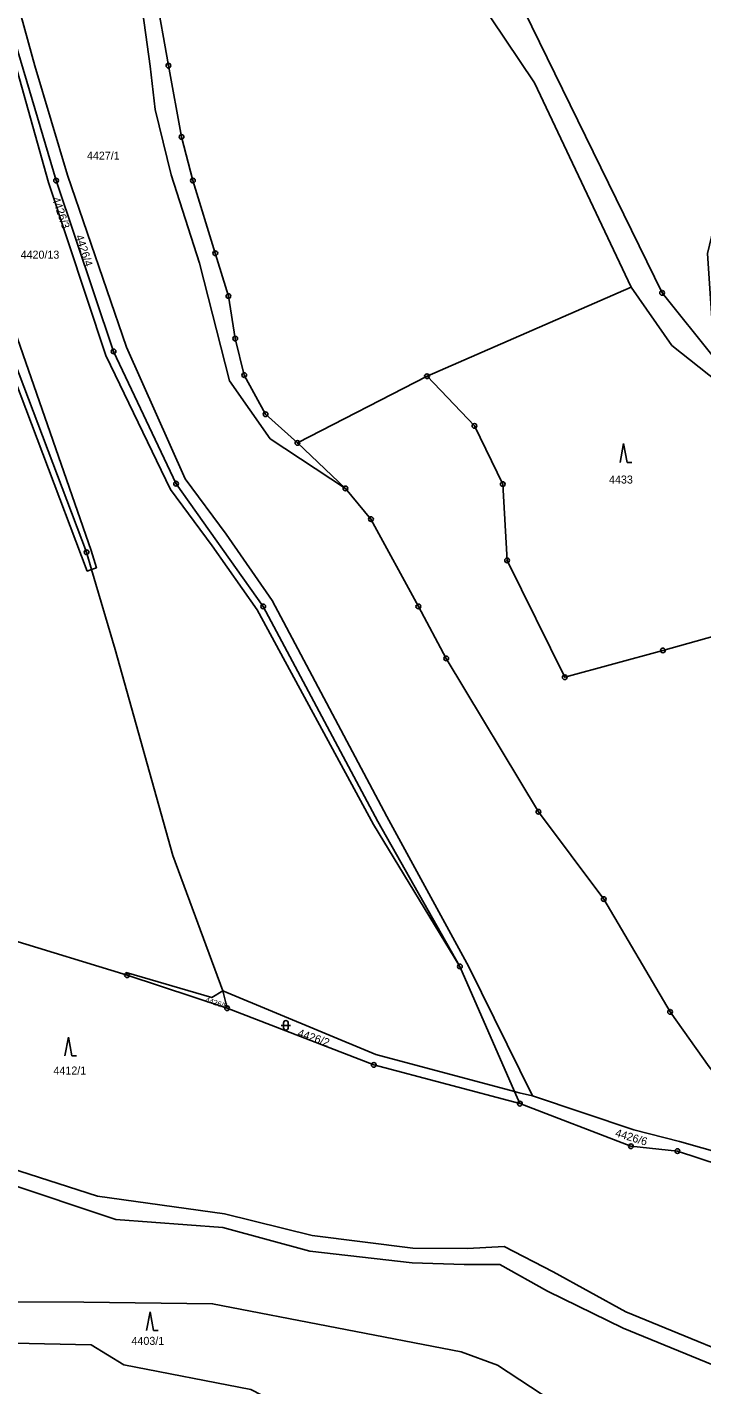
# Model space of a CAD drawing. Extents: x -644096 to -634268, y -1141430 to -1133463.
# Drawn here: x -639105.3 to -638962, y -1136781.2 to -1136492.9 of the extents above; entities that cross this region are included whole.
import ezdxf

# ---------------------------------------------------------------- set-up
doc = ezdxf.new("R2010")
doc.units = 0
for name, color, linetype in [('_CIVIL_CONSTRUCTION', 7, 'Continuous'), ('Polygon ku', 7, 'Continuous'), ('Polygon parcely', 7, 'Continuous'), ('spodek_nasyp', 7, 'Continuous'), ('spodek_zarez', 7, 'Continuous'), ('svrsek_osa_sjezdy', 7, 'Continuous'), ('svrsek_osa_terminal_VRT', 7, 'Continuous'), ('svrsek_osa_VRT', 7, 'Continuous'), ('terminal_VRT', 7, 'Continuous')]:
    doc.layers.add(name, color=color, linetype=linetype)

msp = doc.modelspace()

# ---------------------------------------------------------------- linework, layer by layer
at = {"layer": '_CIVIL_CONSTRUCTION'}
for centre, radius in [((-639075.32, -1136501.05), 0.5), ((-639075.32, -1136501.05), 0.0303), ((-639072.51, -1136516.17), 0.5), ((-639072.51, -1136516.17), 0.0303), ((-639099.19, -1136525.45), 0.5), ((-639099.19, -1136525.45), 0.0303), ((-639070.12, -1136525.44), 0.5), ((-639070.12, -1136525.44), 0.0303), ((-639065.35, -1136540.88), 0.5), ((-639065.35, -1136540.88), 0.0303), ((-639062.58, -1136549.98), 0.5), ((-639062.58, -1136549.98), 0.0303), ((-638970.43, -1136549.3), 0.5), ((-638970.43, -1136549.3), 0.0303), ((-639061.12, -1136559.01), 0.5), ((-639061.12, -1136559.01), 0.0303), ((-639086.95, -1136561.74), 0.5), ((-639086.95, -1136561.74), 0.0303), ((-639059.2, -1136566.78), 0.5), ((-639059.2, -1136566.78), 0.0303), ((-639020.38, -1136567), 0.5), ((-639020.38, -1136567), 0.0303), ((-639054.69, -1136575.07), 0.5), ((-639054.69, -1136575.07), 0.0303), ((-639010.3, -1136577.56), 0.5), ((-639010.3, -1136577.56), 0.0303), ((-639047.91, -1136581.17), 0.5), ((-639047.91, -1136581.17), 0.0303), ((-639073.69, -1136589.83), 0.5), ((-639073.69, -1136589.83), 0.0303), ((-639037.7, -1136590.84), 0.5), ((-639037.7, -1136590.84), 0.0303), ((-639004.29, -1136589.92), 0.5), ((-639004.29, -1136589.92), 0.0303), ((-639032.28, -1136597.34), 0.5), ((-639032.28, -1136597.34), 0.0303), ((-639092.7, -1136604.39), 0.5), ((-639092.7, -1136604.39), 0.0303), ((-639003.37, -1136606.11), 0.5), ((-639003.37, -1136606.11), 0.0303), ((-639055.18, -1136615.9), 0.5), ((-639055.18, -1136615.9), 0.0303), ((-639022.22, -1136615.9), 0.5), ((-639022.22, -1136615.9), 0.0303), ((-638970.28, -1136625.24), 0.5), ((-638970.28, -1136625.24), 0.0303), ((-639016.28, -1136626.95), 0.5), ((-639016.28, -1136626.95), 0.0303), ((-638991.11, -1136630.95), 0.5), ((-638991.11, -1136630.95), 0.0303), ((-638996.72, -1136659.51), 0.5), ((-638996.72, -1136659.51), 0.0303), ((-638982.84, -1136678.06), 0.5), ((-638982.84, -1136678.06), 0.0303), ((-639013.4, -1136692.37), 0.5), ((-639013.4, -1136692.37), 0.0303), ((-639084.11, -1136694.24), 0.5), ((-639084.11, -1136694.24), 0.0303), ((-639062.85, -1136701.25), 0.5), ((-639062.85, -1136701.25), 0.0303), ((-638968.75, -1136702), 0.5), ((-638968.75, -1136702), 0.0303), ((-639031.69, -1136713.26), 0.5), ((-639031.69, -1136713.26), 0.0303), ((-639000.66, -1136721.5), 0.5), ((-639000.66, -1136721.5), 0.0303), ((-638977.06, -1136730.55), 0.5), ((-638977.06, -1136730.55), 0.0303), ((-638967.17, -1136731.57), 0.5), ((-638967.17, -1136731.57), 0.0303)]:
    msp.add_circle(centre, radius, dxfattribs=at)
at = {"layer": 'Polygon ku'}
msp.add_lwpolyline([(-638999.73, -1136489.37), (-638970.43, -1136549.3), (-638959.34, -1136563.14), (-638957.56, -1136565.36), (-638955.62, -1136567.78), (-638954.05, -1136566.73), (-638953.19, -1136566.15), (-638955.88, -1136559.54), (-638950.26, -1136520.48), (-638941.76, -1136495.88), (-638924.25, -1136467.93)], dxfattribs=at)
at = {"layer": 'Polygon parcely'}
msp.add_lwpolyline([(-639000.86, -1136487.51), (-638999.73, -1136489.37), (-638970.43, -1136549.3), (-638959.34, -1136563.14), (-638960.8, -1136540.92), (-638951.21, -1136501.08), (-638931.57, -1136462.65), (-638981.52, -1136421.35)], close=True, dxfattribs=at)
at = {"layer": 'spodek_nasyp'}
msp.add_arc((-642050.26, -1145189.6), 8902.25, 63.41797, 71.234685, dxfattribs=at)
at = {"layer": 'spodek_zarez'}
msp.add_circle((-638683.07, -1137056.85), 1378.08, dxfattribs=at)
at = {"layer": 'svrsek_osa_sjezdy'}
for p, q in [((-638978.61, -1136581.32), (-638979.36, -1136585.32)), ((-638977.86, -1136585.32), (-638978.61, -1136581.32)), ((-638977.86, -1136585.32), (-638976.86, -1136585.32)), ((-639051.37, -1136704.87), (-639049.37, -1136704.87)), ((-639050.87, -1136704.37), (-639050.87, -1136705.37)), ((-639049.87, -1136705.37), (-639049.87, -1136704.37)), ((-639096.56, -1136707.36), (-639097.31, -1136711.36)), ((-639095.81, -1136711.36), (-639096.56, -1136707.36)), ((-639095.81, -1136711.36), (-639094.81, -1136711.36)), ((-639079.22, -1136765.7), (-639079.97, -1136769.7)), ((-639078.47, -1136769.7), (-639079.22, -1136765.7)), ((-639078.47, -1136769.7), (-639077.47, -1136769.7))]:
    msp.add_line(p, q, dxfattribs=at)
for centre, start, end in [((-639050.37, -1136704.37), 0, 180), ((-639050.37, -1136705.37), 180, 359.9879)]:
    msp.add_arc(centre, 0.5, start, end, dxfattribs=at)
at = {"layer": 'svrsek_osa_terminal_VRT'}
msp.add_arc((-642050.26, -1145189.6), 8802.25, 41.413152, 75.317049, dxfattribs=at)
at = {"layer": 'terminal_VRT'}
for p, q in [((-638999.73, -1136489.37), (-638970.43, -1136549.3)), ((-638999.73, -1136489.37), (-638970.43, -1136549.3)), ((-639020.38, -1136567), (-638977.01, -1136548.09)), ((-638970.43, -1136549.3), (-638959.34, -1136563.14)), ((-638970.43, -1136549.3), (-638959.34, -1136563.14)), ((-639047.91, -1136581.17), (-639020.38, -1136567)), ((-639037.7, -1136590.84), (-639047.91, -1136581.17)), ((-639084.11, -1136694.24), (-639109.08, -1136686.56)), ((-639001.79, -1136718.91), (-639013.4, -1136692.37)), ((-639062.85, -1136701.25), (-639084.11, -1136694.24)), ((-639063.76, -1136697.57), (-639062.85, -1136701.25)), ((-639000.66, -1136721.5), (-639001.79, -1136718.91))]:
    msp.add_line(p, q, dxfattribs=at)
for points in [[(-639174.53, -1136404.88), (-639151.04, -1136390.11), (-639139.04, -1136374.34), (-639130.35, -1136413.82), (-639126.89, -1136438.95), (-639107.48, -1136502.11), (-639100.77, -1136525.84), (-639088.62, -1136562.64), (-639074.84, -1136591.08), (-639066.01, -1136603.02), (-639056.44, -1136616.63), (-639031.78, -1136662.21), (-639013.4, -1136692.37)], [(-639091.62, -1136608.05), (-639092.55, -1136608.4), (-639111.47, -1136558.57), (-639128.4, -1136520.07), (-639153.54, -1136462.33), (-639176.12, -1136407.99), (-639191.94, -1136418.97)], [(-639085.69, -1136413.34), (-639091.01, -1136413.67), (-639086.47, -1136441.78), (-639086.52, -1136451.19), (-639085.71, -1136468.29), (-639081.08, -1136487.32), (-639079.16, -1136501.14), (-639078.15, -1136510.39), (-639074.71, -1136524.25), (-639068.73, -1136542.98), (-639062.31, -1136568.02), (-639053.69, -1136580.32), (-639037.7, -1136590.84)], [(-639047.91, -1136581.17), (-639054.69, -1136575.07), (-639059.2, -1136566.78), (-639061.12, -1136559.01), (-639062.58, -1136549.98), (-639065.35, -1136540.88), (-639070.12, -1136525.44), (-639072.51, -1136516.17), (-639075.32, -1136501.05), (-639078.05, -1136485.48), (-639079.17, -1136478.57), (-639080.28, -1136472.66), (-639082.44, -1136457.59), (-639082.84, -1136446.85), (-639085.65, -1136417.32), (-639085.69, -1136413.34)], [(-638997.98, -1136719.85), (-639011.52, -1136692.47), (-639028.9, -1136660.54), (-639053.25, -1136614.63), (-639063.02, -1136600.52), (-639071.75, -1136588.79), (-639084.25, -1136560.84), (-639096.77, -1136524.34), (-639103.72, -1136501.09), (-639121.28, -1136437.45), (-639125.5, -1136417.58), (-639127.87, -1136417.85)], [(-639013.4, -1136692.37), (-639030.8, -1136661.6), (-639055.18, -1136615.9), (-639073.69, -1136589.83), (-639086.95, -1136561.74), (-639099.19, -1136525.45), (-639125.14, -1136437.92), (-639127.87, -1136417.85)], [(-638977.01, -1136548.09), (-638997.53, -1136504.72), (-639009.89, -1136486.26), (-639023.62, -1136462.45), (-639041.39, -1136419.6)], [(-639091.62, -1136608.05), (-639090.62, -1136607.67), (-639091.69, -1136604.03), (-639107.96, -1136557.39), (-639108.85, -1136546.93), (-639113.32, -1136533.89), (-639130.63, -1136505.36), (-639151.54, -1136461.49)], [(-639151.54, -1136461.49), (-639125.8, -1136521.74), (-639110.22, -1136558.16), (-639092.7, -1136604.39), (-639091.62, -1136608.05)], [(-638977.01, -1136548.09), (-638968.39, -1136560.47), (-638954.68, -1136571.31)], [(-639020.38, -1136567), (-639010.3, -1136577.56), (-639004.29, -1136589.92), (-639003.37, -1136606.11), (-638991.11, -1136630.95), (-638970.28, -1136625.24), (-638953.87, -1136620.65), (-638950.1, -1136619.6), (-638939.38, -1136617.1)], [(-638948.02, -1136729.27), (-638960.42, -1136713.7), (-638968.75, -1136702), (-638982.84, -1136678.06), (-638996.72, -1136659.51), (-639016.28, -1136626.95), (-639022.22, -1136615.9), (-639032.28, -1136597.34), (-639037.7, -1136590.84)], [(-638842.53, -1136825.76), (-638872.04, -1136818.74), (-638898.09, -1136809.37), (-638925.27, -1136789.62), (-638944.63, -1136779.44), (-638978.13, -1136765.7), (-638993.6, -1136757.19), (-639003.96, -1136751.82), (-639011.77, -1136752.25), (-639023.42, -1136752.2), (-639044.78, -1136749.49), (-639063.43, -1136744.91), (-639090.36, -1136741.17), (-639156.89, -1136719.79), (-639210.47, -1136703.68), (-639266.13, -1136689.56), (-639352.6, -1136670.41), (-639448.61, -1136630.1), (-639454.35, -1136621.2), (-639459.41, -1136606.66)], [(-639091.62, -1136608.05), (-639086.62, -1136625.04), (-639074.39, -1136668.81), (-639063.76, -1136697.57)], [(-638920.97, -1136796.81), (-638927.52, -1136792.14), (-638946.58, -1136782.32), (-638978.7, -1136769.17), (-638994.79, -1136761.33), (-639004.89, -1136755.64), (-639012.52, -1136755.63), (-639023.55, -1136755.31), (-639045.28, -1136752.81), (-639063.78, -1136747.82), (-639086.46, -1136746.13), (-639157.92, -1136722.22), (-639210.87, -1136706.58), (-639266.82, -1136692.31), (-639353.43, -1136673.46), (-639450.68, -1136634.59)], [(-639084.11, -1136694.24), (-639084.31, -1136693.65), (-639066.12, -1136698.98), (-639063.76, -1136697.57)], [(-639001.79, -1136718.91), (-639031.27, -1136711.09), (-639063.76, -1136697.57)], [(-639062.85, -1136701.25), (-639031.69, -1136713.26), (-639000.66, -1136721.5)], [(-638920.97, -1136796.81), (-638946.43, -1136793.83), (-638969.92, -1136792.05), (-638991.37, -1136786.22), (-639005.42, -1136777.04), (-639013.09, -1136774.18), (-639065.93, -1136764.01), (-639093.29, -1136763.65), (-639121.3, -1136763.49), (-639144.7, -1136744.41), (-639169.25, -1136735.84), (-639203.45, -1136719.48), (-639225.39, -1136714.57)], [(-639001.79, -1136718.91), (-639000.77, -1136719.18), (-638997.98, -1136719.85)], [(-638951.7, -1136733.78), (-638953.57, -1136736.07), (-638967.17, -1136731.57), (-638977.06, -1136730.55), (-639000.66, -1136721.5)], [(-638951.7, -1136733.78), (-638953, -1136733.44), (-638966.74, -1136729.51), (-638976.42, -1136727.05), (-638997.98, -1136719.85)], [(-638956.21, -1136809.43), (-639010.61, -1136800.02), (-639023.37, -1136799.9), (-639057.84, -1136782.18), (-639084.76, -1136776.94), (-639091.74, -1136772.73), (-639114.86, -1136772.2), (-639159.35, -1136755.08), (-639159.06, -1136762.3), (-639172.17, -1136757.96), (-639199.28, -1136751.96), (-639227.16, -1136749.36), (-639243.87, -1136748.06), (-639260.78, -1136748.08), (-639247.46, -1136743.1), (-639222.28, -1136732.09), (-639229.88, -1136724.7)]]:
    msp.add_lwpolyline(points, dxfattribs=at)

# ---------------------------------------------------------------- texts
at = {"layer": 'svrsek_osa_VRT'}
for s, p in [('4427/1', (-639092.62, -1136521.01)), ('4420/13', (-639106.71, -1136542.04)), ('4433', (-638981.71, -1136589.8)), ('4412/1', (-639099.73, -1136715.31)), ('4403/1', (-639083.16, -1136772.73))]:
    msp.add_text(s, height=1.7, dxfattribs=at).set_placement(p)
for s, height, rotation, p in [('4426/3', 1.7, 289, (-639100.06, -1136529.29)), ('4426/4', 1.7, 288, (-639095.09, -1136537.27)), ('4426/5', 1.14, 342, (-639067.58, -1136699.9)), ('4426/2', 1.7, 341, (-639048.02, -1136707.16)), ('4426/6', 1.7, 343, (-638980.53, -1136728.42))]:
    msp.add_text(s, height=height, rotation=rotation, dxfattribs=at).set_placement(p)

doc.saveas('drawing.dxf')
